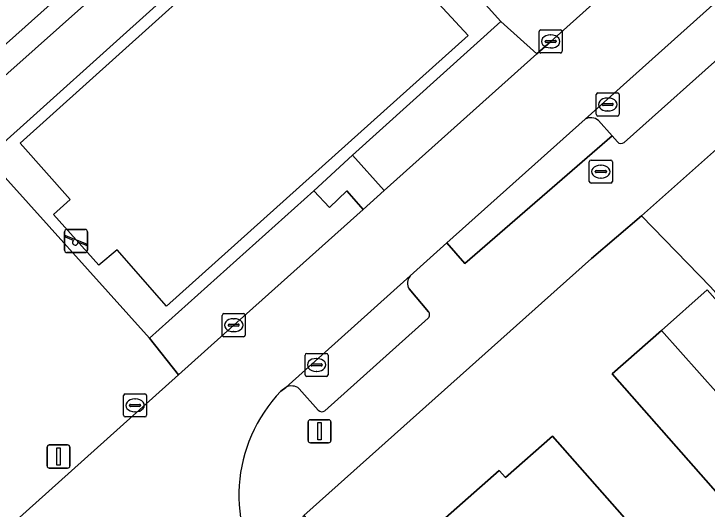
# Model space of a CAD drawing. Extents: x 162172 to 163187, y 382874 to 383685.
# Drawn here: x 162686.9 to 162716.96, y 383259.45 to 383280.9 of the extents above; entities that cross this region are included whole.
import ezdxf

# ---------------------------------------------------------------- set-up
doc = ezdxf.new("R2010")
doc.units = 0
for name, color, linetype in [('IMGEO_Berm_groen', 7, 'Continuous'), ('IMGEO_Brandkraan', 7, 'Continuous'), ('IMGEO_Erf', 7, 'Continuous'), ('IMGEO_Groenvoorziening', 7, 'Continuous'), ('IMGEO_Hek', 7, 'Continuous'), ('IMGEO_Kolk', 7, 'Continuous'), ('IMGEO_Lichtmast', 7, 'Continuous'), ('IMGEO_Pand', 7, 'Continuous'), ('IMGEO_Parkeervlak_open', 7, 'Continuous'), ('IMGEO_Rijbaan_lokaal_open', 7, 'Continuous'), ('IMGEO_Rioolput', 7, 'Continuous'), ('IMGEO_Speelvoorziening', 7, 'Continuous'), ('IMGEO_Verkeersbordpaal', 7, 'Continuous'), ('IMGEO_Voetpad_gesloten', 7, 'Continuous'), ('IMGEO_Voetpad_open', 7, 'Continuous')]:
    doc.layers.add(name, color=color, linetype=linetype)

msp = doc.modelspace()

# ---------------------------------------------------------------- linework, layer by layer
at = {"layer": 'IMGEO_Berm_groen'}
msp.add_lwpolyline([(162705.38, 383291.95), (162704.393, 383291.213), (162700.979, 383288.381), (162708.013, 383280.571), (162709.576, 383279.162), (162710.175, 383279.702), (162724.646, 383292.66)], dxfattribs=at)
for points in [[(162709.576, 383279.162), (162708.013, 383280.571), (162701.583, 383274.772), (162702.963, 383273.247)], [(162702.05, 383272.428), (162701.34, 383273.228), (162700.582, 383272.506), (162699.906, 383273.233), (162692.78, 383266.853), (162694.039, 383265.267), (162696.436, 383267.414)]]:
    msp.add_lwpolyline(points, close=True, dxfattribs=at)
at = {"layer": 'IMGEO_Brandkraan'}
for p, q in [((162711.924, 383274.564), (162712.776, 383274.564)), ((162711.849, 383273.638), (162711.849, 383274.49)), ((162712.337, 383274.344), (162712.362, 383274.344)), ((162712.85, 383274.49), (162712.85, 383273.638)), ((162712.108, 383274.058), (162712.108, 383274.07)), ((162712.546, 383274.021), (162712.148, 383274.021)), ((162712.151, 383274.107), (162712.549, 383274.107)), ((162712.592, 383274.07), (162712.592, 383274.058)), ((162712.36, 383273.784), (162712.335, 383273.784)), ((162712.776, 383273.564), (162711.924, 383273.564))]:
    msp.add_line(p, q, dxfattribs=at)
for points in [[(162711.924, 383274.564), (162712.776, 383274.564)], [(162711.849, 383273.638), (162711.849, 383274.49)], [(162712.85, 383274.49), (162712.85, 383273.638)], [(162712.776, 383273.564), (162711.924, 383273.564)]]:
    msp.add_lwpolyline(points, dxfattribs=at)
for centre, radius, start, end in [((162711.926, 383274.488), 0.0765, 91.552, 178.448), ((162711.926, 383274.488), 0.0765, 91.552, 178.448), ((162712.774, 383274.488), 0.0765, 1.552, 88.448), ((162712.774, 383274.488), 0.0765, 1.552, 88.448), ((162712.148, 383274.067), 0.0403, 85.8775, 175.7526), ((162712.145, 383274.057), 0.0366, 178.938, 274.7102), ((162712.549, 383274.064), 0.043, 264.8664, 352.4533), ((162712.553, 383274.069), 0.0386, 1.7309, 96.639), ((162711.926, 383273.64), 0.0765, 181.552, 268.448), ((162711.926, 383273.64), 0.0765, 181.552, 268.448), ((162712.774, 383273.64), 0.0765, 271.552, 358.448), ((162712.774, 383273.64), 0.0765, 271.552, 358.448)]:
    msp.add_arc(centre, radius, start, end, dxfattribs=at)
for centre, major_axis, ratio, start_param, end_param in [((162712.336, 383274.064), (-0.387, 0.002), 0.722429, 4.712389, 7.853982), ((162712.361, 383274.064), (-0.39, 0.002), 0.717154, 1.570796, 4.712389)]:
    msp.add_ellipse(centre, major_axis=major_axis, ratio=ratio, start_param=start_param, end_param=end_param, dxfattribs=at)
at = {"layer": 'IMGEO_Erf'}
for points in [[(162717.11, 383269.075), (162714.118, 383272.143), (162711.94, 383270.299), (162699.476, 383259.167), (162702.201, 383256.07), (162702.924, 383256.706), (162707.946, 383261.127), (162708.22, 383260.816), (162710.26, 383262.612), (162714.991, 383257.238), (162712.955, 383255.44), (162717.754, 383250)], [(162717.76, 383259.728), (162712.837, 383265.301), (162714.974, 383267.188), (162716.964, 383268.946)]]:
    msp.add_lwpolyline(points, dxfattribs=at)
at = {"layer": 'IMGEO_Groenvoorziening'}
for points in [[(162718.775, 383301.078), (162715.908, 383302.61), (162713.445, 383303.655), (162712.478, 383302.8), (162711.785, 383302.188), (162708.036, 383298.826), (162691.32, 383283.864), (162676.816, 383270.908), (162663.821, 383259.29), (162646.358, 383243.687), (162640.771, 383238.704), (162631.839, 383230.648), (162614.417, 383215.084), (162598.429, 383200.785), (162594.538, 383197.307), (162593.832, 383196.676), (162592.898, 383195.841), (162594.073, 383194.754)], [(162683.204, 383275.281), (162699.152, 383289.471), (162702.97, 383292.939)], [(162621.087, 383200.028), (162634.825, 383212.308), (162648.558, 383224.594), (162664.524, 383238.887), (162682.786, 383255.183), (162694.039, 383265.267), (162692.78, 383266.853), (162685.727, 383274.676), (162683.85, 383272.761), (162682.952, 383271.387), (162681.533, 383267.742), (162680.901, 383265.269), (162677.894, 383259.501), (162670.493, 383252.848), (162672.884, 383250.606), (162664.454, 383243.618), (162662.446, 383245.946), (162649.984, 383234.92)]]:
    msp.add_lwpolyline(points, dxfattribs=at)
at = {"layer": 'IMGEO_Hek'}
for points in [[(162706.597, 383279.957), (162693.522, 383268.234), (162691.379, 383270.68), (162690.591, 383270.014), (162688.615, 383272.209), (162689.342, 383272.863), (162687.174, 383275.296), (162700.196, 383287.003)], [(162700.196, 383287.003), (162702.387, 383284.579), (162703.131, 383285.24), (162705.172, 383282.988), (162704.402, 383282.345), (162706.597, 383279.957)], [(162699.476, 383259.167), (162711.94, 383270.299), (162714.118, 383272.143)]]:
    msp.add_lwpolyline(points, dxfattribs=at)
at = {"layer": 'IMGEO_Kolk'}
for p, q in [((162709.674, 383279.276), (162709.674, 383280.128)), ((162709.749, 383280.202), (162710.601, 383280.202)), ((162710.162, 383279.982), (162710.187, 383279.982)), ((162710.675, 383280.128), (162710.675, 383279.276)), ((162709.933, 383279.696), (162709.933, 383279.708)), ((162709.976, 383279.745), (162710.374, 383279.745)), ((162710.417, 383279.708), (162710.417, 383279.696)), ((162710.371, 383279.659), (162709.973, 383279.659)), ((162710.185, 383279.422), (162710.16, 383279.422)), ((162710.601, 383279.202), (162709.749, 383279.202)), ((162712.148, 383276.546), (162712.148, 383277.398)), ((162712.223, 383277.472), (162713.075, 383277.472)), ((162713.149, 383277.398), (162713.149, 383276.546)), ((162712.407, 383276.966), (162712.407, 383276.978)), ((162712.45, 383277.015), (162712.848, 383277.015)), ((162712.636, 383277.252), (162712.661, 383277.252)), ((162712.891, 383276.978), (162712.891, 383276.966)), ((162712.845, 383276.929), (162712.447, 383276.929)), ((162712.659, 383276.692), (162712.634, 383276.692)), ((162713.075, 383276.472), (162712.223, 383276.472)), ((162695.935, 383266.988), (162695.935, 383267.84)), ((162696.01, 383267.914), (162696.862, 383267.914)), ((162696.423, 383267.694), (162696.448, 383267.694)), ((162696.936, 383267.84), (162696.936, 383266.988)), ((162696.194, 383267.408), (162696.194, 383267.42)), ((162696.632, 383267.371), (162696.234, 383267.371)), ((162696.237, 383267.457), (162696.635, 383267.457)), ((162696.678, 383267.42), (162696.678, 383267.408)), ((162696.446, 383267.134), (162696.421, 383267.134)), ((162696.862, 383266.914), (162696.01, 383266.914)), ((162699.603, 383266.193), (162700.455, 383266.193)), ((162699.528, 383265.267), (162699.528, 383266.119)), ((162700.016, 383265.973), (162700.041, 383265.973)), ((162700.529, 383266.119), (162700.529, 383265.267)), ((162699.787, 383265.687), (162699.787, 383265.699)), ((162700.225, 383265.65), (162699.827, 383265.65)), ((162699.83, 383265.736), (162700.228, 383265.736)), ((162700.271, 383265.699), (162700.271, 383265.687)), ((162700.039, 383265.413), (162700.014, 383265.413)), ((162700.455, 383265.193), (162699.603, 383265.193))]:
    msp.add_line(p, q, dxfattribs=at)
for points in [[(162709.674, 383279.276), (162709.674, 383280.128)], [(162709.749, 383280.202), (162710.601, 383280.202)], [(162710.675, 383280.128), (162710.675, 383279.276)], [(162710.601, 383279.202), (162709.749, 383279.202)], [(162712.148, 383276.546), (162712.148, 383277.398)], [(162712.223, 383277.472), (162713.075, 383277.472)], [(162713.149, 383277.398), (162713.149, 383276.546)], [(162713.075, 383276.472), (162712.223, 383276.472)], [(162695.935, 383266.988), (162695.935, 383267.84)], [(162696.01, 383267.914), (162696.862, 383267.914)], [(162696.936, 383267.84), (162696.936, 383266.988)], [(162696.862, 383266.914), (162696.01, 383266.914)], [(162699.603, 383266.193), (162700.455, 383266.193)], [(162699.528, 383265.267), (162699.528, 383266.119)], [(162700.529, 383266.119), (162700.529, 383265.267)], [(162700.455, 383265.193), (162699.603, 383265.193)]]:
    msp.add_lwpolyline(points, dxfattribs=at)
for centre, radius, start, end in [((162709.751, 383280.126), 0.0765, 91.552, 178.448), ((162709.751, 383280.126), 0.0765, 91.552, 178.448), ((162710.599, 383280.126), 0.0765, 1.552, 88.448), ((162710.599, 383280.126), 0.0765, 1.552, 88.448), ((162709.973, 383279.705), 0.0403, 85.8775, 175.7526), ((162709.97, 383279.695), 0.0366, 178.938, 274.7102), ((162710.374, 383279.702), 0.043, 264.8664, 352.4533), ((162710.378, 383279.707), 0.0386, 1.7309, 96.639), ((162709.751, 383279.278), 0.0765, 181.552, 268.448), ((162709.751, 383279.278), 0.0765, 181.552, 268.448), ((162710.599, 383279.278), 0.0765, 271.552, 358.448), ((162710.599, 383279.278), 0.0765, 271.552, 358.448), ((162712.225, 383277.396), 0.0765, 91.552, 178.448), ((162712.225, 383277.396), 0.0765, 91.552, 178.448), ((162713.073, 383277.396), 0.0765, 1.552, 88.448), ((162713.073, 383277.396), 0.0765, 1.552, 88.448), ((162712.447, 383276.975), 0.0403, 85.8775, 175.7526), ((162712.444, 383276.965), 0.0366, 178.938, 274.7102), ((162712.848, 383276.972), 0.043, 264.8664, 352.4533), ((162712.852, 383276.977), 0.0386, 1.7309, 96.639), ((162712.225, 383276.548), 0.0765, 181.552, 268.448), ((162712.225, 383276.548), 0.0765, 181.552, 268.448), ((162713.073, 383276.548), 0.0765, 271.552, 358.448), ((162713.073, 383276.548), 0.0765, 271.552, 358.448), ((162696.012, 383267.838), 0.0765, 91.552, 178.448), ((162696.012, 383267.838), 0.0765, 91.552, 178.448), ((162696.86, 383267.838), 0.0765, 1.552, 88.448), ((162696.86, 383267.838), 0.0765, 1.552, 88.448), ((162696.234, 383267.417), 0.0403, 85.8775, 175.7526), ((162696.231, 383267.407), 0.0366, 178.938, 274.7102), ((162696.635, 383267.414), 0.043, 264.8664, 352.4533), ((162696.639, 383267.419), 0.0386, 1.7309, 96.639), ((162696.012, 383266.99), 0.0765, 181.552, 268.448), ((162696.012, 383266.99), 0.0765, 181.552, 268.448), ((162696.86, 383266.99), 0.0765, 271.552, 358.448), ((162696.86, 383266.99), 0.0765, 271.552, 358.448), ((162699.605, 383266.117), 0.0765, 91.552, 178.448), ((162699.605, 383266.117), 0.0765, 91.552, 178.448), ((162700.453, 383266.117), 0.0765, 1.552, 88.448), ((162700.453, 383266.117), 0.0765, 1.552, 88.448), ((162699.827, 383265.696), 0.0403, 85.8775, 175.7526), ((162699.824, 383265.686), 0.0366, 178.938, 274.7102), ((162700.228, 383265.693), 0.043, 264.8664, 352.4533), ((162700.232, 383265.698), 0.0386, 1.7309, 96.639), ((162699.605, 383265.269), 0.0765, 181.552, 268.448), ((162699.605, 383265.269), 0.0765, 181.552, 268.448), ((162700.453, 383265.269), 0.0765, 271.552, 358.448), ((162700.453, 383265.269), 0.0765, 271.552, 358.448)]:
    msp.add_arc(centre, radius, start, end, dxfattribs=at)
for centre, major_axis, ratio, start_param, end_param in [((162710.161, 383279.702), (-0.387, 0.002), 0.722429, 4.712389, 7.853982), ((162710.186, 383279.702), (-0.39, 0.002), 0.717154, 1.570796, 4.712389), ((162712.635, 383276.972), (-0.387, 0.002), 0.722429, 4.712389, 7.853982), ((162712.66, 383276.972), (-0.39, 0.002), 0.717154, 1.570796, 4.712389), ((162696.422, 383267.414), (-0.387, 0.002), 0.722429, 4.712389, 7.853982), ((162696.447, 383267.414), (-0.39, 0.002), 0.717154, 1.570796, 4.712389), ((162700.015, 383265.693), (-0.387, 0.002), 0.722429, 4.712389, 7.853982), ((162700.04, 383265.693), (-0.39, 0.002), 0.717154, 1.570796, 4.712389)]:
    msp.add_ellipse(centre, major_axis=major_axis, ratio=ratio, start_param=start_param, end_param=end_param, dxfattribs=at)
at = {"layer": 'IMGEO_Lichtmast'}
for p, q in [((162699.659, 383262.421), (162699.659, 383263.221)), ((162699.659, 383263.221), (162699.659, 383262.421)), ((162699.759, 383263.321), (162700.549, 383263.321)), ((162700.549, 383263.321), (162699.759, 383263.321)), ((162700.649, 383263.221), (162700.649, 383262.421)), ((162700.649, 383262.421), (162700.649, 383263.221)), ((162700.549, 383262.321), (162699.759, 383262.321)), ((162699.759, 383262.321), (162700.549, 383262.321))]:
    msp.add_line(p, q, dxfattribs=at)
msp.add_lwpolyline([(162700.079, 383263.196), (162700.229, 383263.196), (162700.229, 383262.446), (162700.079, 383262.446), (162700.079, 383263.196)], dxfattribs=at)
for centre, start, end in [((162699.759, 383263.221), 90, 180), ((162699.759, 383263.221), 90, 180), ((162700.549, 383263.221), 0, 90), ((162700.549, 383263.221), 360, 90), ((162699.759, 383262.421), 180, 270), ((162699.759, 383262.421), 180, 270), ((162700.549, 383262.421), 270, 0), ((162700.549, 383262.421), 270, 0)]:
    msp.add_arc(centre, 0.1, start, end, dxfattribs=at)
at = {"layer": 'IMGEO_Pand'}
for points in [[(162725.722, 383273.654), (162722.047, 383277.794), (162721.956, 383277.713), (162721.249, 383278.5), (162718.926, 383276.429), (162714.118, 383272.143), (162717.11, 383269.075), (162718.613, 383267.376)], [(162716.964, 383268.946), (162714.974, 383267.188), (162719.925, 383261.645), (162720.554, 383260.94), (162722.515, 383262.672)], [(162718.091, 383260.021), (162719.925, 383261.645), (162714.974, 383267.188), (162712.837, 383265.301), (162717.76, 383259.728)], [(162710.26, 383262.612), (162708.22, 383260.816), (162707.946, 383261.127), (162702.924, 383256.706), (162707.95, 383251.019), (162712.955, 383255.44), (162714.991, 383257.238)]]:
    msp.add_lwpolyline(points, close=True, dxfattribs=at)
at = {"layer": 'IMGEO_Parkeervlak_open'}
for points in [[(162730.048, 383292.788), (162711.665, 383276.34)], [(162713.355, 383275.324), (162718.083, 383279.539), (162730.889, 383291.001)], [(162712.247, 383276.282), (162712.834, 383275.62), (162713.073, 383275.35)], [(162704.08, 383269.549), (162698.693, 383264.722)], [(162704.88, 383267.99), (162704.038, 383268.981)], [(162700.383, 383263.706), (162704.863, 383267.721)], [(162699.275, 383264.664), (162700.101, 383263.732)]]:
    msp.add_lwpolyline(points, dxfattribs=at)
for centre, radius, start, end in [((162711.912, 383275.866), 0.534, 51.1372, 117.4806), ((162713.229, 383275.495), 0.213, 223.0722, 306.3924), ((162704.465, 383269.235), 0.497, 140.7932, 210.7489), ((162704.738, 383267.864), 0.19, 311.0785, 41.6893), ((162698.94, 383264.248), 0.534, 51.1372, 117.4806), ((162700.257, 383263.877), 0.213, 223.0722, 306.3924)]:
    msp.add_arc(centre, radius, start, end, dxfattribs=at)
at = {"layer": 'IMGEO_Rijbaan_lokaal_open'}
for points in [[(162724.646, 383292.66), (162710.175, 383279.702), (162709.576, 383279.162), (162702.963, 383273.247), (162702.05, 383272.428), (162696.436, 383267.414), (162694.039, 383265.267), (162682.786, 383255.183), (162664.524, 383238.887), (162648.558, 383224.594), (162634.825, 383212.308), (162621.087, 383200.028), (162606.584, 383187.068)], [(162705.668, 383270.978), (162711.665, 383276.34), (162730.048, 383292.788)], [(162614.417, 383215.084), (162631.839, 383230.648), (162640.771, 383238.704), (162646.358, 383243.687), (162663.821, 383259.29), (162676.816, 383270.908), (162691.32, 383283.864)], [(162698.482, 383264.551), (162698.693, 383264.722), (162704.08, 383269.549), (162705.668, 383270.978)]]:
    msp.add_lwpolyline(points, dxfattribs=at)
msp.add_arc((162703.123, 383260.056), 6.462, 135.9158, 216.6446, dxfattribs=at)
at = {"layer": 'IMGEO_Rioolput'}
for p, q in [((162691.657, 383263.514), (162691.657, 383264.366)), ((162691.732, 383264.44), (162692.584, 383264.44)), ((162692.658, 383264.366), (162692.658, 383263.514)), ((162692.145, 383264.22), (162692.17, 383264.22)), ((162691.916, 383263.934), (162691.916, 383263.946)), ((162692.354, 383263.897), (162691.956, 383263.897)), ((162691.959, 383263.983), (162692.357, 383263.983)), ((162692.4, 383263.946), (162692.4, 383263.934)), ((162692.584, 383263.44), (162691.732, 383263.44)), ((162692.168, 383263.66), (162692.143, 383263.66))]:
    msp.add_line(p, q, dxfattribs=at)
for points in [[(162691.657, 383263.514), (162691.657, 383264.366)], [(162691.732, 383264.44), (162692.584, 383264.44)], [(162692.658, 383264.366), (162692.658, 383263.514)], [(162692.584, 383263.44), (162691.732, 383263.44)]]:
    msp.add_lwpolyline(points, dxfattribs=at)
for centre, radius, start, end in [((162691.734, 383264.364), 0.0765, 91.552, 178.448), ((162691.734, 383264.364), 0.0765, 91.552, 178.448), ((162692.582, 383264.364), 0.0765, 1.552, 88.448), ((162692.582, 383264.364), 0.0765, 1.552, 88.448), ((162691.956, 383263.943), 0.0403, 85.8775, 175.7526), ((162691.953, 383263.933), 0.0366, 178.938, 274.7102), ((162692.357, 383263.94), 0.043, 264.8664, 352.4533), ((162692.361, 383263.945), 0.0386, 1.7309, 96.639), ((162691.734, 383263.516), 0.0765, 181.552, 268.448), ((162691.734, 383263.516), 0.0765, 181.552, 268.448), ((162692.582, 383263.516), 0.0765, 271.552, 358.448), ((162692.582, 383263.516), 0.0765, 271.552, 358.448)]:
    msp.add_arc(centre, radius, start, end, dxfattribs=at)
for centre, major_axis, ratio, start_param, end_param in [((162692.144, 383263.94), (-0.387, 0.002), 0.722429, 4.712389, 7.853982), ((162692.169, 383263.94), (-0.39, 0.002), 0.717154, 1.570796, 4.712389)]:
    msp.add_ellipse(centre, major_axis=major_axis, ratio=ratio, start_param=start_param, end_param=end_param, dxfattribs=at)
at = {"layer": 'IMGEO_Speelvoorziening'}
for p, q in [((162689.203, 383271.56), (162689.993, 383271.56)), ((162689.993, 383271.56), (162689.203, 383271.56)), ((162689.103, 383270.66), (162689.103, 383271.46)), ((162689.103, 383271.46), (162689.103, 383270.66)), ((162689.172, 383271.285), (162690.048, 383270.932)), ((162690.093, 383271.46), (162690.093, 383270.66)), ((162690.093, 383270.66), (162690.093, 383271.46)), ((162689.486, 383271.088), (162689.147, 383271.225)), ((162690.024, 383270.872), (162689.684, 383271.009)), ((162689.993, 383270.56), (162689.203, 383270.56)), ((162689.203, 383270.56), (162689.993, 383270.56))]:
    msp.add_line(p, q, dxfattribs=at)
for centre, radius, start, end in [((162689.203, 383271.46), 0.1, 90, 180), ((162689.203, 383271.46), 0.1, 90, 180), ((162689.993, 383271.46), 0.1, 0, 90), ((162689.993, 383271.46), 0.1, 360, 90), ((162689.16, 383271.255), 0.0327, 68.078, 248.078), ((162689.565, 383270.998), 0.12, 130.9928, 5.1632), ((162689.203, 383270.66), 0.1, 180, 270), ((162689.203, 383270.66), 0.1, 180, 270), ((162689.993, 383270.66), 0.1, 270, 0), ((162689.993, 383270.66), 0.1, 270, 0), ((162690.036, 383270.902), 0.0327, 248.078, 68.078)]:
    msp.add_arc(centre, radius, start, end, dxfattribs=at)
at = {"layer": 'IMGEO_Verkeersbordpaal'}
for p, q in [((162688.341, 383261.325), (162688.341, 383262.125)), ((162688.341, 383262.125), (162688.341, 383261.325)), ((162688.441, 383262.225), (162689.231, 383262.225)), ((162689.231, 383262.225), (162688.441, 383262.225)), ((162689.331, 383262.125), (162689.331, 383261.325)), ((162689.331, 383261.325), (162689.331, 383262.125)), ((162689.231, 383261.225), (162688.441, 383261.225)), ((162688.441, 383261.225), (162689.231, 383261.225))]:
    msp.add_line(p, q, dxfattribs=at)
msp.add_lwpolyline([(162688.761, 383262.1), (162688.911, 383262.1), (162688.911, 383261.35), (162688.761, 383261.35), (162688.761, 383262.1)], dxfattribs=at)
for centre, start, end in [((162688.441, 383262.125), 90, 180), ((162688.441, 383262.125), 90, 180), ((162689.231, 383262.125), 0, 90), ((162689.231, 383262.125), 360, 90), ((162688.441, 383261.325), 180, 270), ((162688.441, 383261.325), 180, 270), ((162689.231, 383261.325), 270, 0), ((162689.231, 383261.325), 270, 0)]:
    msp.add_arc(centre, 0.1, start, end, dxfattribs=at)
at = {"layer": 'IMGEO_Voetpad_gesloten'}
for points in [[(162702.97, 383292.939), (162699.152, 383289.471), (162683.204, 383275.281)], [(162662.446, 383245.946), (162670.493, 383252.848), (162677.894, 383259.501), (162680.901, 383265.269), (162681.533, 383267.742), (162682.952, 383271.387), (162683.85, 383272.761), (162685.727, 383274.676), (162700.979, 383288.381), (162704.393, 383291.213), (162705.38, 383291.95)]]:
    msp.add_lwpolyline(points, dxfattribs=at)
msp.add_lwpolyline([(162708.013, 383280.571), (162700.979, 383288.381), (162685.727, 383274.676), (162692.78, 383266.853), (162699.906, 383273.233), (162701.583, 383274.772)], close=True, dxfattribs=at)
at = {"layer": 'IMGEO_Voetpad_open'}
for points in [[(162730.889, 383291.001), (162718.083, 383279.539), (162713.355, 383275.324)], [(162697.939, 383256.199), (162699.476, 383259.167), (162711.94, 383270.299), (162714.118, 383272.143), (162718.926, 383276.429)], [(162711.665, 383276.34), (162705.668, 383270.978), (162706.456, 383270.078), (162712.834, 383275.62)], [(162712.834, 383275.62), (162712.247, 383276.282)], [(162713.073, 383275.35), (162712.834, 383275.62), (162706.456, 383270.078), (162705.668, 383270.978), (162704.08, 383269.549)], [(162704.038, 383268.981), (162704.88, 383267.99)], [(162704.863, 383267.721), (162700.383, 383263.706)], [(162698.693, 383264.722), (162698.482, 383264.551)], [(162700.101, 383263.732), (162699.275, 383264.664)]]:
    msp.add_lwpolyline(points, dxfattribs=at)
msp.add_lwpolyline([(162701.583, 383274.772), (162699.906, 383273.233), (162700.582, 383272.506), (162701.34, 383273.228), (162702.05, 383272.428), (162702.963, 383273.247)], close=True, dxfattribs=at)
for centre, radius, start, end in [((162711.912, 383275.866), 0.534, 51.1372, 117.4806), ((162713.229, 383275.495), 0.213, 223.0722, 306.3924), ((162704.465, 383269.235), 0.497, 140.7932, 210.7489), ((162704.738, 383267.864), 0.19, 311.0785, 41.6893), ((162698.94, 383264.248), 0.534, 51.1372, 117.4806), ((162703.123, 383260.056), 6.462, 135.9158, 216.6446), ((162700.257, 383263.877), 0.213, 223.0722, 306.3924)]:
    msp.add_arc(centre, radius, start, end, dxfattribs=at)

doc.saveas('drawing.dxf')
